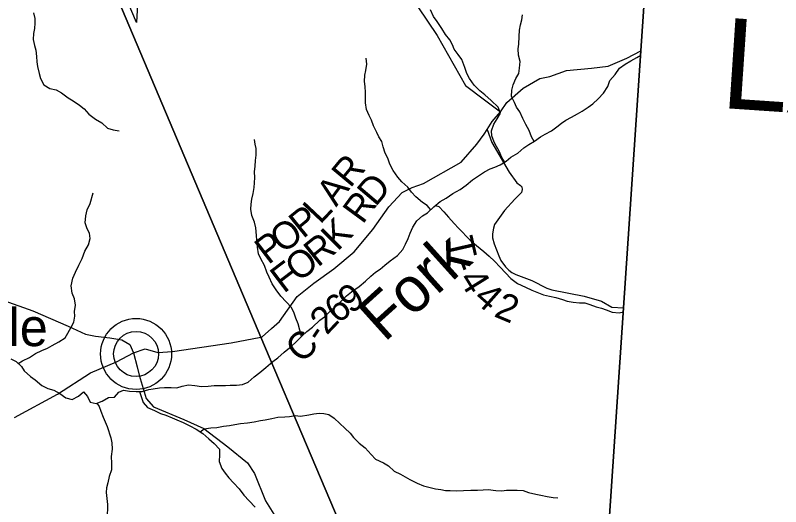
# Model space of a CAD drawing. Extents: x 1624196 to 2029251, y 146837 to 440034.
# Drawn here: x 1886182 to 1894658, y 241254 to 246689 of the extents above; entities that cross this region are included whole.
import ezdxf

# ---------------------------------------------------------------- set-up
doc = ezdxf.new("R2010")
doc.units = 0
for name, color, linetype in [('GM_X_Adjacent_County', 7, 'Continuous'), ('GM_X_Adjacent_County_Text', 7, 'Continuous'), ('GM_X_County', 7, 'Continuous'), ('GM_X_County_Road', 7, 'Continuous'), ('GM_X_County_Road_Text', 7, 'Continuous'), ('GM_X_Minor_River', 7, 'Continuous'), ('GM_X_Minor_River_Text', 7, 'Continuous'), ('GM_X_Section', 7, 'Continuous'), ('GM_X_State_Route', 7, 'Continuous'), ('GM_X_Township', 7, 'Continuous'), ('GM_X_Township_Road', 7, 'Continuous'), ('GM_X_Township_Road_Text', 7, 'Continuous'), ('GM_X_Unincorporated', 7, 'Continuous'), ('GM_X_Unincorporated_Location', 7, 'Continuous'), ('GM_X_Unincorporated_Text', 7, 'Continuous')]:
    doc.layers.add(name, color=color, linetype=linetype)

msp = doc.modelspace()

# ---------------------------------------------------------------- linework, layer by layer
at = {"layer": 'GM_X_Adjacent_County'}
msp.add_lwpolyline([(1895360.9, 227743.6), (1894118.6, 230499.8), (1893980.1, 230851.4), (1892346.4, 234996.8), (1892655, 239565.1), (1892917.8, 243455.3), (1893109.8, 246297.9), (1893212.5, 247818.7)], dxfattribs=at)
at = {"layer": 'GM_X_County'}
msp.add_lwpolyline([(1893212.5, 247818.7), (1893109.8, 246297.9), (1892917.8, 243455.3), (1892655, 239565.1), (1892346.4, 234996.8), (1893980.1, 230851.4), (1894118.6, 230499.8), (1895360.9, 227743.6)], dxfattribs=at)
at = {"layer": 'GM_X_County_Road'}
for points in [[(1889019.7, 243226), (1889020.1, 243226.4), (1889106.3, 243303.6), (1889301.4, 243579.8), (1889489.1, 243727.9), (1889708.9, 243883.7), (1889935, 244071.5), (1890141.8, 244319.5), (1890318.6, 244569.8), (1890466.4, 244728.3), (1890575, 244783.2), (1890701.6, 244830), (1891118.4, 245063.7), (1891294.6, 245264), (1891372.3, 245373.4), (1891406.2, 245426.6), (1891463.4, 245516.4), (1891555.1, 245622.3), (1891625.7, 245724.9), (1891805.5, 245883.1), (1891990.8, 245989.3), (1892103.1, 246012.1), (1892285.9, 246080.2), (1892564.4, 246103.3), (1892748.8, 246125.4), (1892953.9, 246215.3), (1893109.8, 246297.9)], [(1887491.9, 242954.9), (1887618, 242999.2), (1887761.7, 242959.6), (1887921.9, 242971.9), (1888571.4, 243067.1), (1888902.3, 243129.3), (1888914.4, 243131.6), (1889019.7, 243226)], [(1886172.9, 242241.9), (1886648, 242497.1), (1887012.8, 242733.4), (1887302.3, 242856.4), (1887491.9, 242954.9)]]:
    msp.add_lwpolyline(points, dxfattribs=at)
at = {"layer": 'GM_X_Minor_River'}
for points in [[(1886381.7, 246715.6), (1886397.2, 246655.4), (1886396.8, 246603.3), (1886392.3, 246545.3), (1886383.9, 246489.3), (1886379.4, 246423.2), (1886394.8, 246357), (1886408.4, 246302.9), (1886417.9, 246234.7), (1886421.4, 246176.6), (1886429, 246124.5), (1886446.3, 246046.3), (1886461.9, 245992.1), (1886497.3, 245921.7), (1886563, 245881.1), (1886634.8, 245864.6), (1886692.5, 245832.1), (1886766, 245777.4), (1886823.7, 245744.9), (1886893.2, 245694.3), (1886944.9, 245655.9), (1886996.4, 245595.4), (1887069.9, 245538.8), (1887139.5, 245500.2), (1887201, 245441.6), (1887264.8, 245421.1), (1887330.7, 245410.6)], [(1891601.1, 245067), (1891571.3, 245114.9), (1891541.9, 245185.2), (1891510.4, 245237.5), (1891484.8, 245287.8), (1891459.4, 245358.1), (1891453.8, 245412.2), (1891482.4, 245486), (1891516.8, 245543.9), (1891553.3, 245607.6), (1891529.8, 245673.9), (1891452.4, 245748.6), (1891381, 245811.2), (1891325.4, 245855.7), (1891261.9, 245916.3), (1891212.5, 245990.8), (1891181, 246045.1), (1891161.5, 246113.3), (1891128.2, 246199.7), (1891084.7, 246256.1), (1891043.2, 246314.5), (1891021.6, 246364.7), (1890992.1, 246417), (1890946.6, 246475.5), (1890905.1, 246541.9), (1890853.8, 246620.4), (1890814.2, 246674.8), (1890778.8, 246751.1)], [(1891926.2, 245294.4), (1891898.9, 245344.6), (1891873.5, 245414.9), (1891836.1, 245481.3), (1891802.6, 245549.6), (1891769.2, 245621.9), (1891731.6, 245672.3), (1891710.1, 245724.5), (1891678.6, 245792.9), (1891679.2, 245863), (1891695.6, 245918.9), (1891724.2, 245990.8), (1891756.6, 246044.6), (1891767, 246106.6), (1891771.6, 246178.6), (1891754.2, 246246.8), (1891750.7, 246316.9), (1891759.2, 246370.9), (1891761.8, 246455), (1891766.4, 246525.1), (1891776.8, 246585.1), (1891791.2, 246639), (1891799.7, 246693)], [(1889236.5, 243024.9), (1889296.9, 243082.5), (1889357.4, 243144.1), (1889409.7, 243191.7), (1889472.1, 243241.3), (1889554.6, 243316.7), (1889604.8, 243354.4), (1889667.3, 243417.9), (1889735.7, 243477.5), (1889790.1, 243529.1), (1889848.5, 243586.7), (1889904.8, 243630.3), (1889989.2, 243689.7), (1890061.6, 243749.2), (1890118, 243804.8), (1890172.3, 243846.4), (1890222.6, 243882.1), (1890272.9, 243923.7), (1890331.2, 243973.3), (1890413.6, 244032.8), (1890472.1, 244100.4), (1890502.5, 244156.2), (1890533, 244222), (1890555.5, 244279.9), (1890584, 244345.8), (1890628.5, 244415.5), (1890690.9, 244471.1), (1890745.1, 244502.7), (1890815.6, 244570.2), (1890888, 244629.7), (1890954.2, 244665.2), (1891028.6, 244716.7), (1891108.9, 244764.1), (1891175.2, 244809.7), (1891245.6, 244869.2), (1891309.9, 244912.7), (1891378.3, 244958.2), (1891440.5, 244989.8), (1891492.6, 245011.4), (1891550.7, 245037), (1891617, 245076.5), (1891669.3, 245120.1), (1891747.6, 245163.6), (1891814.1, 245225.1), (1891868.3, 245258.7), (1891932.5, 245298.3), (1891998.9, 245345.8), (1892049.1, 245375.5), (1892121.3, 245410.9), (1892179.6, 245456.5), (1892229.9, 245496.2), (1892280.1, 245527.8), (1892340.3, 245563.4), (1892406.6, 245600.9), (1892460.8, 245628.5), (1892527.1, 245672), (1892577.4, 245711.7), (1892637.7, 245765.3), (1892696.2, 245828.9), (1892742.7, 245902.6), (1892767.3, 245968.5), (1892823.7, 246034.2), (1892872.2, 246103.9), (1892936.5, 246147.4), (1892998.8, 246187), (1893063.1, 246224.5), (1893110.1, 246247.6)], [(1890782.8, 244538.8), (1890743.8, 244584.8), (1890690, 244617.2), (1890618.6, 244681.9), (1890571, 244732.3), (1890527.5, 244788.7), (1890464, 244847.3), (1890416.5, 244897.7), (1890365.1, 244974.2), (1890327.7, 245044.6), (1890308.2, 245110.8), (1890278.6, 245163.1), (1890255.2, 245235.4), (1890239.7, 245293.6), (1890208.1, 245343.9), (1890184.5, 245394.1), (1890147.1, 245466.5), (1890125.7, 245528.8), (1890100.1, 245583), (1890070.6, 245649.3), (1890061.2, 245719.5), (1890059.7, 245777.6), (1890060.1, 245835.6), (1890054.6, 245901.8), (1890049.1, 245955.9), (1890051.6, 246025.9), (1890064, 246079.9), (1890074.6, 246147.9), (1890067.1, 246214)], [(1889351.5, 243138.1), (1889331.9, 243208.3), (1889312.4, 243276.6), (1889287, 243340.8), (1889271.4, 243393), (1889239.9, 243457.3), (1889182.5, 243519.9), (1889123, 243582.4), (1889069.6, 243650.9), (1889026.1, 243717.3), (1888992.8, 243793.6), (1888967.2, 243847.9), (1888941.8, 243922.2), (1888900.4, 243994.6), (1888874.9, 244050.9), (1888863.5, 244125), (1888858.1, 244201.2), (1888852.5, 244253.3), (1888845.2, 244339.4), (1888831.7, 244401.6), (1888802.3, 244475.9), (1888790.8, 244544.1), (1888795.3, 244600.1), (1888801.7, 244656.1), (1888814.2, 244718.1), (1888826.7, 244784.1), (1888831.1, 244838.1), (1888833.6, 244894.2), (1888832, 244956.2), (1888838.5, 245020.3), (1888843.1, 245084.3), (1888847.5, 245142.3), (1888848.1, 245214.4), (1888838.5, 245264.5), (1888830.9, 245316.7)], [(1886213.9, 242838.1), (1886259.4, 242868.1), (1886339.6, 242905.5), (1886405.9, 242947), (1886476.1, 242980.5), (1886538.3, 243008), (1886588.5, 243035.7), (1886664.7, 243077.1), (1886733, 243120.6), (1886763.4, 243172.5), (1886801.9, 243238.2), (1886830.3, 243296.1), (1886840.9, 243362.1), (1886837.3, 243412.1), (1886849.8, 243484.1), (1886838.4, 243552.3), (1886810.9, 243616.6), (1886801.5, 243696.7), (1886820.2, 243782.7), (1886846.7, 243846.5), (1886883.3, 243926.4), (1886921.8, 244000.1), (1886952.5, 244080), (1886991, 244151.8), (1887011.5, 244219.7), (1887004, 244277.8), (1886978.4, 244328.1), (1886956.9, 244394.3), (1886961.5, 244472.4), (1886978.1, 244538.3), (1887010.6, 244606.1), (1887043.5, 244726)], [(1890836.2, 244587.1), (1890873.6, 244575.8), (1890927.1, 244517.3), (1890978.6, 244454.8), (1891042, 244386.2), (1891091.5, 244333.8), (1891220.4, 244202.6), (1891289.9, 244142), (1891371.3, 244075.3), (1891430.9, 244026.8), (1891490.3, 243968.2), (1891551.8, 243903.7), (1891609.3, 243841.1), (1891668.7, 243776.6), (1891744.2, 243724), (1891831.9, 243683.2), (1891901.5, 243650.6), (1891957.3, 243628.2), (1892031, 243595.6), (1892098.9, 243583), (1892166.7, 243568.5), (1892240.5, 243545.9), (1892292.3, 243527.4), (1892358.2, 243514.9), (1892428.1, 243510.4), (1892488, 243509.9), (1892543.8, 243491.4), (1892613.6, 243464.8), (1892673.4, 243448.4), (1892725.2, 243431.9), (1892791, 243405.4), (1892868.9, 243396.8), (1892918.4, 243409)], [(1886133.6, 242889.1), (1886189.4, 242860.6), (1886248.9, 242806.1), (1886280.5, 242755.8), (1886350, 242695.2), (1886401.6, 242656.7), (1886477.1, 242596.1), (1886540.7, 242559.5), (1886608.5, 242541), (1886676.2, 242506.4), (1886741.8, 242457.9), (1886811.6, 242441.3), (1886881.8, 242474.8), (1886936.2, 242524.4), (1886979.8, 242474), (1887009.2, 242411.7), (1887077.1, 242395.1), (1887145.2, 242420.6), (1887213.5, 242460.2), (1887279.5, 242463.6), (1887327.9, 242521.3), (1887380, 242540.9), (1887445.9, 242532.4), (1887519.8, 242527.8), (1887585.8, 242529.3), (1887659.9, 242548.8), (1887709.9, 242558.4), (1887777.9, 242567.9), (1887833.9, 242573.4), (1887905.9, 242570.8), (1887969.8, 242570.3), (1888027.9, 242585.9), (1888098, 242603.4), (1888169.9, 242594.8), (1888243.7, 242582.2), (1888315.7, 242587.6), (1888383.7, 242595.1), (1888439.7, 242594.7), (1888507.6, 242596.1), (1888559.6, 242597.7), (1888631.6, 242599.2), (1888697.6, 242604.7), (1888759.7, 242632.2), (1888828.2, 242689.7), (1888890.5, 242739.3), (1888954.9, 242794.9), (1889035.3, 242858.3), (1889089.6, 242901.9), (1889158.1, 242961.4), (1889236.5, 243024.9)], [(1887557.7, 242528.7), (1887575.3, 242471.3), (1887598.8, 242405.1), (1887646.3, 242352.6), (1887724, 242316), (1887787.7, 242283.5), (1887847.5, 242265), (1887917.2, 242238.4), (1887969, 242216), (1888038.7, 242183.4), (1888114.4, 242148.8), (1888184, 242110.2), (1888259.6, 242063.5), (1888325.1, 242004.9), (1888384.7, 241954.4), (1888442.1, 241889.9), (1888443.6, 241825.8), (1888441, 241751.8), (1888468.4, 241675.5), (1888506, 241625.1), (1888545.5, 241572.8), (1888597.1, 241518.3), (1888660.5, 241451.7), (1888711.9, 241381.2), (1888771.4, 241316.7), (1888838.8, 241250.1)], [(1887085.5, 242398.3), (1887110.8, 242360.9), (1887130.4, 242310.6), (1887153.8, 242242.4), (1887177.4, 242192.1), (1887199, 242141.9), (1887240, 242015.5), (1887251.5, 241961.3), (1887253, 241891.2), (1887244.3, 241807.2), (1887247.7, 241735.1), (1887245.2, 241663), (1887220.6, 241589.2), (1887208, 241517.2), (1887191.6, 241463.3), (1887189.2, 241409.2), (1887196.7, 241345.1), (1887204.2, 241277), (1887203.8, 241224.9), (1887199.3, 241172.9), (1887192.8, 241106.9), (1887158.3, 241041.1), (1887121.9, 240989.3), (1887065.5, 240925.7)], [(1888228.9, 242082.5), (1888272, 242115.5), (1888346, 242124.9), (1888412, 242130.4), (1888486.1, 242143.8), (1888552.1, 242153.3), (1888612.1, 242162.9), (1888676.2, 242172.4), (1888754.2, 242179.8), (1888826.2, 242191.2), (1888898.3, 242208.7), (1888948.3, 242214.3), (1889022.4, 242229.7), (1889088.4, 242243.2), (1889166.4, 242246.6), (1889218.4, 242252.2), (1889280.5, 242261.7), (1889338.4, 242255.3), (1889432.4, 242270.5), (1889486.5, 242282.1), (1889546.5, 242287.7), (1889598.4, 242285.2), (1889652.3, 242272.8), (1889713.9, 242232.3), (1889777.4, 242173.7), (1889831, 242121.2), (1889888.5, 242068.7), (1889928.1, 242018.4), (1889991.5, 241957.8), (1890055.1, 241903.2), (1890122.5, 241832.6), (1890170, 241778.2), (1890257.6, 241737.5), (1890315.3, 241705), (1890378.8, 241648.4), (1890446.5, 241611.9), (1890498.2, 241585.4), (1890552, 241555), (1890633.6, 241514.3), (1890701.3, 241485.7), (1890775.1, 241465.1), (1890835, 241452.6), (1890894.8, 241442.2), (1890946.7, 241433.8), (1890998.7, 241431.3), (1891066.6, 241428.8), (1891144.6, 241434.2), (1891224.6, 241437.6), (1891300.5, 241437), (1891364.5, 241440.5), (1891418.5, 241442.1), (1891502.3, 241433.4), (1891568.3, 241430.9), (1891620.3, 241436.5), (1891672.2, 241438.1), (1891740.2, 241435.5), (1891806.1, 241431), (1891865.9, 241412.5), (1891947.7, 241391.9), (1892003.5, 241379.4), (1892073.4, 241364.8), (1892139.3, 241354.3), (1892191.2, 241351.9)]]:
    msp.add_lwpolyline(points, dxfattribs=at)
at = {"layer": 'GM_X_Section'}
msp.add_lwpolyline([(1886879.6, 248125.9), (1887603.5, 248083.4), (1887522.1, 246609.1), (1887001.5, 247838.1)], close=True, dxfattribs=at)
at = {"layer": 'GM_X_State_Route'}
for points in [[(1886054.3, 243534.3), (1886376.2, 243420), (1886766.1, 243251.6), (1886958, 243163.4), (1887070, 243139.3), (1887228, 243123.2), (1887359.9, 243101.2), (1887449.9, 243047.1), (1887491.9, 242954.9), (1887529.4, 242801), (1887529.7, 242799.6)], [(1887529.7, 242799.6), (1887551.8, 242708.6), (1887630.8, 242451.3), (1887713.8, 242358.1), (1888048.3, 242217.8), (1888269.2, 242117), (1888534.9, 241917.5), (1888752.9, 241740.6), (1888829.5, 241619.5), (1888954, 241319.5), (1889046.3, 241172.2), (1889327.8, 240948.4), (1889641.3, 240728.3), (1890014.9, 240502.1), (1890298.8, 240331), (1890324.7, 240315.4), (1890633.4, 240193.5), (1891103.9, 240045.6), (1891602.2, 239885.3), (1892126.5, 239722.8), (1892655, 239565.1)]]:
    msp.add_lwpolyline(points, dxfattribs=at)
at = {"layer": 'GM_X_Township'}
for points in [[(1893212.5, 247818.7), (1893109.8, 246297.9), (1892917.8, 243455.3), (1892655, 239565.1), (1892346.4, 234996.8), (1890899.2, 238414.1), (1890641.1, 239023.5), (1890205.6, 240051.8), (1890014.9, 240502.1), (1888902.3, 243129.3), (1887165.3, 247231)], [(1887165.3, 247231), (1888902.3, 243129.3), (1890014.9, 240502.1), (1890205.6, 240051.8), (1890641.1, 239023.5), (1890899.2, 238414.1), (1892346.4, 234996.8), (1893980.1, 230851.4), (1894118.6, 230499.8), (1895360.9, 227743.6)]]:
    msp.add_lwpolyline(points, dxfattribs=at)
at = {"layer": 'GM_X_Township_Road'}
for points in [[(1890640.1, 246784.3), (1890852.9, 246467.7), (1891167.4, 245913.9), (1891377.8, 245753.5), (1891555.1, 245622.3)], [(1891406.2, 245426.6), (1891458.9, 245284.3), (1891649.6, 244954), (1891736.4, 244837), (1891777.2, 244806.5), (1891790, 244790.4), (1891795.4, 244761), (1891789.3, 244728.3), (1891712.5, 244655.1), (1891601.1, 244530.2), (1891489.4, 244375.3), (1891477.1, 244335.9), (1891465.7, 244272.2), (1891467.8, 244229.4), (1891486.2, 244163.1), (1891536.2, 244028.9), (1891559.3, 243978.2), (1891609, 243908.4), (1891647.6, 243869.8), (1891679.9, 243842.9), (1891724.9, 243822), (1891903.2, 243754.4), (1892068.2, 243672), (1892124.3, 243654), (1892481.8, 243582.2), (1892675.3, 243528.1), (1892788.7, 243460.8), (1892917.8, 243455.3)]]:
    msp.add_lwpolyline(points, dxfattribs=at)
at = {"layer": 'GM_X_Unincorporated'}
for radius in [392.8, 249]:
    msp.add_circle((1887519, 242943.1), radius, dxfattribs=at)
at = {"layer": 'GM_X_Unincorporated_Location'}
msp.add_line((1887519, 242943.1), (1887519, 242943.1), dxfattribs=at)

# ---------------------------------------------------------------- texts
at = {"layer": 'GM_X_Adjacent_County_Text'}
msp.add_text('LAWRENCE COUNTY', height=1000, rotation=356.13224, dxfattribs=at).set_placement((1893980.4, 245666.2))
at = {"layer": 'GM_X_County_Road_Text'}
for s, rotation, p in [('R', 50.21491, (1889890, 244770.5)), ('D', 49.72823, (1890170.7, 244563)), ('A', 53.45421, (1889735.6, 244561.9)), ('R', 53.76973, (1890028.6, 244368.7)), ('P', 39.0149, (1889367.6, 244211.6)), ('L', 46.75046, (1889557.3, 244369.1)), ('O', 36.15151, (1889141.5, 244045.9)), ('K', 45.11026, (1889750.5, 244073.4)), ('P', 37.51514, (1888982.4, 243923.7)), ('R', 38.79017, (1889531.5, 243894.9)), ('O', 37.44372, (1889315.9, 243729.7)), ('F', 37.28991, (1889154.1, 243606.5)), ('9', 36.15172, (1889896.4, 243378.3)), ('6', 36.21522, (1889747.4, 243269.2)), ('2', 46.5567, (1889631.1, 243144.4)), ('C', 44.80819, (1889354.7, 242828.6)), ('-', 56.21999, (1889570.9, 243052.5))]:
    msp.add_text(s, height=300, rotation=rotation, dxfattribs=at).set_placement(p)
at = {"layer": 'GM_X_Minor_River_Text'}
msp.add_text('Fork', height=499.98, rotation=41.9992, dxfattribs=at).set_placement((1890268.3, 243064.2))
at = {"layer": 'GM_X_Township_Road_Text'}
for s, rotation, p in [('T', 282.86629, (1890949.1, 244204.5)), ('-', 290.75701, (1891012.1, 243942.6)), ('4', 301.85947, (1891083.8, 243770.7)), ('4', 318.58101, (1891242.8, 243541.1)), ('2', 337.31213, (1891471.6, 243362.4))]:
    msp.add_text(s, height=300, rotation=rotation, dxfattribs=at).set_placement(p)
at = {"layer": 'GM_X_Unincorporated_Text'}
msp.add_text('Powellsville', height=417, rotation=0.00001, dxfattribs=at).set_placement((1883659.5, 243029.9))

doc.saveas('drawing.dxf')
